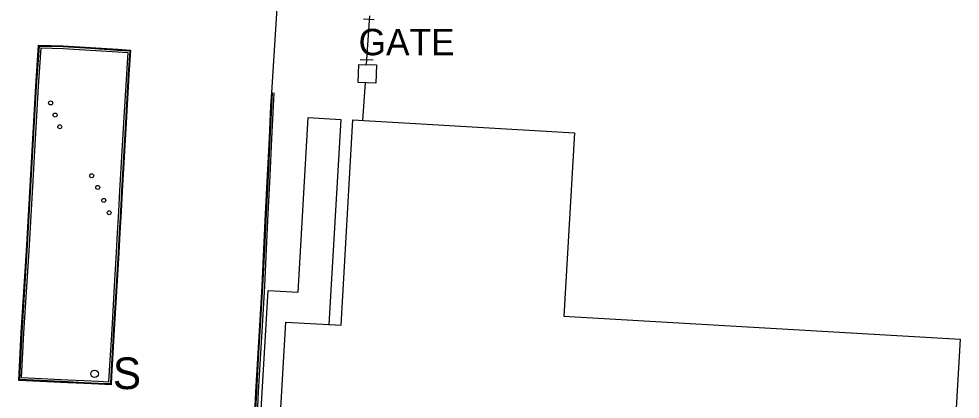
# Model space of a CAD drawing. Extents: x 368532 to 392481, y 10654822 to 10676899.
# Drawn here: x 381971.3 to 382149.7, y 10658387.6 to 10658459.7 of the extents above; entities that cross this region are included whole.
import ezdxf

# ---------------------------------------------------------------- set-up
doc = ezdxf.new("R2010")
doc.units = 0
for name, color, linetype in [('p_road general road feature', 7, 'Continuous'), ('p_structure building', 7, 'Continuous'), ('p_structure fence', 7, 'Continuous'), ('p_structure sign', 7, 'Continuous'), ('p_structure stairs', 7, 'Continuous'), ('p_structure unidentified', 7, 'Continuous')]:
    doc.layers.add(name, color=color, linetype=linetype)

msp = doc.modelspace()

# ---------------------------------------------------------------- linework, layer by layer
at = {"layer": 'p_road general road feature'}
for p, q in [((382019.19, 10658445.76), (382020.41, 10658464.33)), ((381974.49, 10658446.95), (381975.02, 10658454.73)), ((381974.64, 10658446.94), (381975.16, 10658454.58)), ((381975.02, 10658454.73), (381979.68, 10658454.62)), ((381975.16, 10658454.58), (381979.67, 10658454.47)), ((381979.67, 10658454.47), (381984.84, 10658454.15)), ((381979.68, 10658454.62), (381984.85, 10658454.3)), ((381984.85, 10658454.3), (381990.05, 10658453.97)), ((381974.99, 10658446.92), (381975.49, 10658454.22)), ((381975.49, 10658454.22), (381979.66, 10658454.12)), ((381979.66, 10658454.12), (381984.82, 10658453.8)), ((381984.82, 10658453.8), (381990.02, 10658453.47)), ((381984.84, 10658454.15), (381990.04, 10658453.82)), ((381990.02, 10658453.47), (381991.91, 10658453.35)), ((381990.04, 10658453.82), (381992.28, 10658453.68)), ((381990.05, 10658453.97), (381992.44, 10658453.82)), ((381991.91, 10658453.35), (381991.65, 10658449.23)), ((381992.28, 10658453.68), (381992, 10658449.21)), ((381992.44, 10658453.82), (381992.15, 10658449.2)), ((381991.65, 10658449.23), (381991.12, 10658440.03)), ((381992, 10658449.21), (381991.47, 10658440.01)), ((381992.15, 10658449.2), (381991.62, 10658440)), ((381973.78, 10658434.75), (381974.49, 10658446.95)), ((381973.93, 10658434.74), (381974.64, 10658446.94)), ((381974.28, 10658434.72), (381974.99, 10658446.92)), ((382019.05, 10658443.22), (382019.19, 10658445.76)), ((382019.2, 10658443.21), (382019.34, 10658445.75)), ((382019.55, 10658443.19), (382019.69, 10658445.73)), ((382018.75, 10658437.09), (382019.05, 10658443.22)), ((382018.9, 10658437.08), (382019.2, 10658443.21)), ((382019.25, 10658437.07), (382019.55, 10658443.19)), ((381991.12, 10658440.03), (381990.38, 10658427.11)), ((381991.47, 10658440.01), (381990.73, 10658427.09)), ((381991.62, 10658440), (381990.88, 10658427.08)), ((382018.41, 10658430.01), (382018.75, 10658437.09)), ((382018.56, 10658430), (382018.9, 10658437.08)), ((382018.91, 10658429.99), (382019.25, 10658437.07)), ((381973.53, 10658430.21), (381973.78, 10658434.75)), ((381973.68, 10658430.2), (381973.93, 10658434.74)), ((381974.03, 10658430.18), (381974.28, 10658434.72)), ((381972.72, 10658415.78), (381973.53, 10658430.21)), ((381972.87, 10658415.77), (381973.68, 10658430.2)), ((381973.22, 10658415.75), (381974.03, 10658430.18)), ((382018.04, 10658422.77), (382018.41, 10658430.01)), ((382018.19, 10658422.76), (382018.56, 10658430)), ((382018.54, 10658422.75), (382018.91, 10658429.99)), ((381990.38, 10658427.11), (381990.16, 10658423.22)), ((381990.73, 10658427.09), (381990.51, 10658423.2)), ((381990.88, 10658427.08), (381990.66, 10658423.19)), ((381990.16, 10658423.22), (381989.91, 10658419.2)), ((381990.51, 10658423.2), (381990.26, 10658419.18)), ((381990.66, 10658423.19), (381990.41, 10658419.17)), ((382017.72, 10658416.07), (382018.04, 10658422.77)), ((382017.87, 10658416.06), (382018.19, 10658422.76)), ((382018.22, 10658416.05), (382018.54, 10658422.75)), ((381989.91, 10658419.2), (381989.73, 10658415.42)), ((381990.26, 10658419.18), (381990.08, 10658415.4)), ((381990.41, 10658419.17), (381990.23, 10658415.39)), ((381971.74, 10658400.27), (381972.72, 10658415.78)), ((381971.89, 10658400.26), (381972.87, 10658415.77)), ((381972.24, 10658400.24), (381973.22, 10658415.75)), ((381989.73, 10658415.42), (381989.41, 10658410.18)), ((381990.08, 10658415.4), (381989.76, 10658410.16)), ((381990.23, 10658415.39), (381989.91, 10658410.15)), ((382017.38, 10658409.09), (382017.72, 10658416.07)), ((382017.53, 10658409.08), (382017.87, 10658416.06)), ((382017.88, 10658409.06), (382018.22, 10658416.05)), ((381989.41, 10658410.18), (381988.87, 10658400.85)), ((381989.76, 10658410.16), (381989.22, 10658400.83)), ((381989.91, 10658410.15), (381989.37, 10658400.82)), ((382016.94, 10658401.59), (382017.38, 10658409.09)), ((382017.09, 10658401.58), (382017.53, 10658409.08)), ((382017.44, 10658401.56), (382017.88, 10658409.06)), ((381988.87, 10658400.85), (381988.35, 10658392.06)), ((381989.22, 10658400.83), (381988.7, 10658392.04)), ((381989.37, 10658400.82), (381988.85, 10658392.03)), ((382016.56, 10658395.33), (382016.94, 10658401.59)), ((382016.71, 10658395.32), (382017.09, 10658401.58)), ((382017.06, 10658395.3), (382017.44, 10658401.56)), ((381971.27, 10658391.2), (381971.74, 10658400.27)), ((381971.43, 10658391.34), (381971.89, 10658400.26)), ((381971.8, 10658391.67), (381972.24, 10658400.24)), ((382016.21, 10658389), (382016.56, 10658395.33)), ((382016.36, 10658388.99), (382016.71, 10658395.32)), ((382016.71, 10658388.97), (382017.06, 10658395.3)), ((381988.35, 10658392.06), (381988.29, 10658390.89)), ((381988.7, 10658392.04), (381988.62, 10658390.52)), ((381988.85, 10658392.03), (381988.76, 10658390.36)), ((381980.54, 10658390.76), (381971.27, 10658391.2)), ((381980.55, 10658390.91), (381971.43, 10658391.34)), ((381980.56, 10658391.26), (381971.8, 10658391.67)), ((381983.63, 10658390.61), (381980.54, 10658390.76)), ((381983.64, 10658390.76), (381980.55, 10658390.91)), ((381983.65, 10658391.11), (381980.56, 10658391.26)), ((381986.38, 10658390.49), (381983.63, 10658390.61)), ((381986.39, 10658390.64), (381983.64, 10658390.76)), ((381986.4, 10658390.99), (381983.65, 10658391.11)), ((381988.76, 10658390.36), (381986.38, 10658390.49)), ((381988.62, 10658390.52), (381986.39, 10658390.64)), ((381988.29, 10658390.89), (381986.4, 10658390.99)), ((382015.88, 10658383.04), (382016.21, 10658389)), ((382016.03, 10658383.03), (382016.36, 10658388.99)), ((382016.38, 10658383.01), (382016.71, 10658388.97))]:
    msp.add_line(p, q, dxfattribs=at)
at = {"layer": 'p_structure building'}
msp.add_lwpolyline([(382146.15, 10658338.01), (382028.91, 10658344.78), (382030.19, 10658366.8), (382019.85, 10658367.4), (382021.87, 10658402.26), (382032.34, 10658401.65), (382034.59, 10658440.56), (382076.59, 10658438.13), (382074.59, 10658403.38), (382149.68, 10658399.04)], close=True, dxfattribs=at)
at = {"layer": 'p_structure fence'}
for p, q in [((382038.63, 10658459.52), (382036.6, 10658459.7)), ((382037.72, 10658460.31), (382037.11, 10658451.07)), ((382038.43, 10658451.92), (382035.99, 10658451.98)), ((382036.88, 10658447.64), (382036.4, 10658440.45))]:
    msp.add_line(p, q, dxfattribs=at)
at = {"layer": 'p_structure sign'}
msp.add_circle((381985.63, 10658392.45), 0.713, dxfattribs=at)
at = {"layer": 'p_structure stairs'}
for p, q in [((382024.2, 10658407.94), (382026.11, 10658441.03)), ((382026.11, 10658441.03), (382032.29, 10658440.67)), ((382032.29, 10658440.67), (382030.04, 10658401.79)), ((382015.88, 10658362.38), (382018.53, 10658408.27)), ((382018.53, 10658408.27), (382024.2, 10658407.94))]:
    msp.add_line(p, q, dxfattribs=at)
at = {"layer": 'p_structure unidentified'}
for p, q in [((382035.57, 10658447.68), (382035.68, 10658451.11)), ((382035.68, 10658451.11), (382039.03, 10658451.01)), ((382039.03, 10658451.01), (382038.92, 10658447.57)), ((382038.92, 10658447.57), (382035.57, 10658447.68))]:
    msp.add_line(p, q, dxfattribs=at)
for centre in [(381977.3, 10658443.79), (381978.14, 10658441.5), (381979.03, 10658439.27), (381985.08, 10658429.99), (381986.22, 10658427.78), (381987.37, 10658425.32), (381988.39, 10658422.98)]:
    msp.add_circle(centre, 0.375, dxfattribs=at)

# ---------------------------------------------------------------- texts
at = {"layer": 'p_structure fence'}
msp.add_text(' GATE', height=5, dxfattribs=at).set_placement((382033.81, 10658452.83))
at = {"layer": 'p_structure sign'}
msp.add_text('S', height=6, dxfattribs=at).set_placement((381989.09, 10658389.55))

doc.saveas('drawing.dxf')
